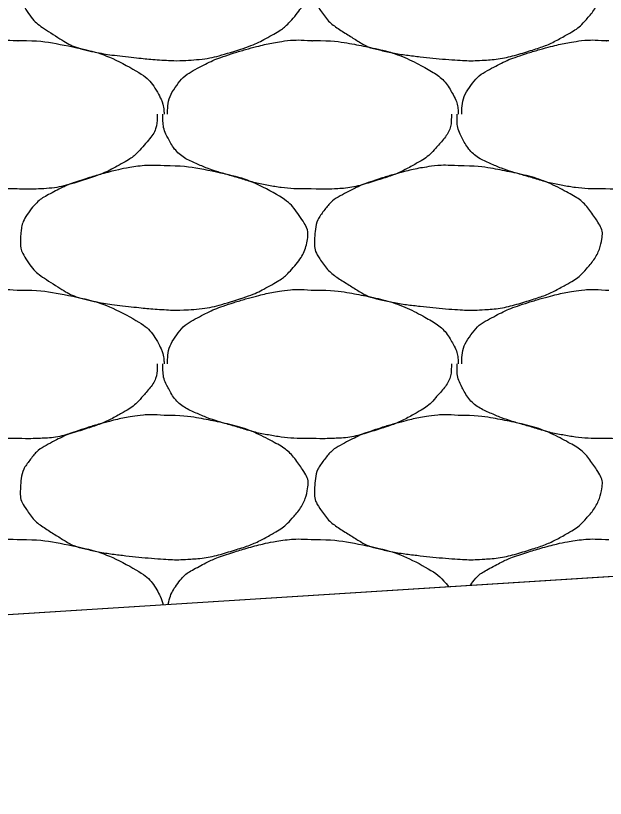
# Model space of a CAD drawing. Extents: x 1373719 to 1374161, y 379835 to 380167.
# Drawn here: x 1373940.057 to 1373940.981, y 379920.772 to 379921.997 of the extents above; entities that cross this region are included whole.
import ezdxf

# ---------------------------------------------------------------- set-up
doc = ezdxf.new("R2010")
doc.units = 0
doc.layers.add('Aggregate Base Course', color=7, linetype='Continuous')
doc.layers.add('SIGNATURE', color=7, linetype='Continuous')

msp = doc.modelspace()

# ---------------------------------------------------------------- linework, layer by layer
msp.add_line((1373935.4827, 379920.7716), (1373962.0249, 379922.4466))
at = {"layer": 'Aggregate Base Course'}
for points, degree in [([(1373940.2896, 379922.1523), (1373940.316, 379922.1526), (1373940.3424, 379922.1487), (1373940.401, 379922.1367), (1373940.4307, 379922.1269), (1373940.4806, 379922.1002), (1373940.4942, 379922.0857), (1373940.5131, 379922.0573), (1373940.5162, 379922.0475), (1373940.5116, 379922.022), (1373940.5028, 379922.0052), (1373940.481, 379921.9808), (1373940.4727, 379921.9745), (1373940.4443, 379921.9584), (1373940.4264, 379921.9497), (1373940.3811, 379921.9354), (1373940.3556, 379921.9289), (1373940.316, 379921.9264), (1373940.3028, 379921.9264), (1373940.2698, 379921.9286), (1373940.25, 379921.9305), (1373940.2084, 379921.9351), (1373940.1869, 379921.9385), (1373940.1478, 379921.9475), (1373940.1326, 379921.957), (1373940.0989, 379921.9781), (1373940.0844, 379921.989), (1373940.0653, 379922.0182), (1373940.064, 379922.0288), (1373940.0655, 379922.0535), (1373940.0685, 379922.0682), (1373940.0896, 379922.0961), (1373940.1012, 379922.1037), (1373940.1269, 379922.117), (1373940.1385, 379922.1228), (1373940.1689, 379922.1331), (1373940.1868, 379922.1385), (1373940.2164, 379922.1462), (1373940.2277, 379922.1487), (1373940.2559, 379922.1531), (1373940.2729, 379922.1537), (1373940.2896, 379922.1523)], 3), ([(1373940.7504, 379922.1523), (1373940.7768, 379922.1526), (1373940.8032, 379922.1487), (1373940.8296, 379922.1433), (1373940.8618, 379922.1367), (1373940.8915, 379922.1269), (1373940.9214, 379922.1109), (1373940.9414, 379922.1002), (1373940.955, 379922.0857), (1373940.9682, 379922.0659), (1373940.9739, 379922.0573), (1373940.977, 379922.0475), (1373940.9754, 379922.0389), (1373940.9724, 379922.022), (1373940.9636, 379922.0052), (1373940.9502, 379921.9903), (1373940.9418, 379921.9808), (1373940.9335, 379921.9745), (1373940.9232, 379921.9687), (1373940.9051, 379921.9584), (1373940.8872, 379921.9497), (1373940.8674, 379921.9435), (1373940.8419, 379921.9354), (1373940.8164, 379921.9289), (1373940.79, 379921.9273), (1373940.7768, 379921.9264), (1373940.7636, 379921.9264), (1373940.7504, 379921.9273), (1373940.7306, 379921.9286), (1373940.7108, 379921.9305), (1373940.691, 379921.9327), (1373940.6692, 379921.9351), (1373940.6477, 379921.9385), (1373940.6262, 379921.9435), (1373940.6086, 379921.9475), (1373940.5934, 379921.957), (1373940.5776, 379921.9669), (1373940.5597, 379921.9781), (1373940.5452, 379921.989), (1373940.5326, 379922.0083), (1373940.5261, 379922.0182), (1373940.5248, 379922.0288), (1373940.5254, 379922.0389), (1373940.5263, 379922.0535), (1373940.5293, 379922.0682), (1373940.5398, 379922.0821), (1373940.5504, 379922.0961), (1373940.562, 379922.1037), (1373940.5758, 379922.1109), (1373940.5877, 379922.117), (1373940.5993, 379922.1228), (1373940.6118, 379922.1271), (1373940.6297, 379922.1331), (1373940.6476, 379922.1385), (1373940.6658, 379922.1433), (1373940.6772, 379922.1462), (1373940.6885, 379922.1487), (1373940.7, 379922.1505), (1373940.7167, 379922.1531), (1373940.7337, 379922.1537), (1373940.7504, 379922.1523)], 3), ([(1373939.8342, 379921.8427), (1373939.8342, 379921.8433), (1373939.8342, 379921.8439), (1373939.8342, 379921.8445), (1373939.8346, 379921.8596), (1373939.8388, 379921.8742), (1373939.8486, 379921.8877), (1373939.8585, 379921.9013), (1373939.8708, 379921.9093), (1373939.8846, 379921.9165), (1373939.8965, 379921.9226), (1373939.9081, 379921.9284), (1373939.9206, 379921.9327), (1373939.9385, 379921.9387), (1373939.9564, 379921.9441), (1373939.9746, 379921.9489), (1373939.986, 379921.9518), (1373939.9973, 379921.9543), (1373940.0088, 379921.9561), (1373940.0255, 379921.9587), (1373940.0425, 379921.9593), (1373940.0592, 379921.9579)], 3), ([(1373940.0592, 379921.9579), (1373940.061, 379921.9578), (1373940.0628, 379921.958), (1373940.0646, 379921.9579)], 2), ([(1373940.0646, 379921.9579), (1373940.091, 379921.9582), (1373940.1174, 379921.9543), (1373940.176, 379921.9423), (1373940.2057, 379921.9325), (1373940.2556, 379921.9058), (1373940.2715, 379921.8919), (1373940.2871, 379921.8627), (1373940.2889, 379921.8538), (1373940.2897, 379921.8439), (1373940.2897, 379921.8433), (1373940.2896, 379921.8427)], 3), ([(1373940.295, 379921.8427), (1373940.295, 379921.8433), (1373940.295, 379921.8439), (1373940.295, 379921.8445), (1373940.2954, 379921.8596), (1373940.2996, 379921.8742), (1373940.3094, 379921.8877), (1373940.3193, 379921.9013), (1373940.3316, 379921.9093), (1373940.3454, 379921.9165), (1373940.3573, 379921.9226), (1373940.3689, 379921.9284), (1373940.3814, 379921.9327), (1373940.3993, 379921.9387), (1373940.4172, 379921.9441), (1373940.4354, 379921.9489), (1373940.4468, 379921.9518), (1373940.4581, 379921.9543), (1373940.4696, 379921.9561), (1373940.4863, 379921.9587), (1373940.5033, 379921.9593), (1373940.52, 379921.9579)], 3), ([(1373940.52, 379921.9579), (1373940.5218, 379921.9578), (1373940.5236, 379921.958), (1373940.5254, 379921.9579)], 2), ([(1373940.5254, 379921.9579), (1373940.5518, 379921.9582), (1373940.5782, 379921.9543), (1373940.6046, 379921.9489), (1373940.6368, 379921.9423), (1373940.6665, 379921.9325), (1373940.6964, 379921.9165), (1373940.7164, 379921.9058), (1373940.7323, 379921.8919), (1373940.7432, 379921.8715), (1373940.7479, 379921.8627), (1373940.7497, 379921.8538), (1373940.7504, 379921.8445), (1373940.7505, 379921.8439), (1373940.7505, 379921.8433), (1373940.7504, 379921.8427)], 3), ([(1373940.7558, 379921.8427), (1373940.7558, 379921.8433), (1373940.7558, 379921.8439), (1373940.7558, 379921.8445), (1373940.7562, 379921.8596), (1373940.7604, 379921.8742), (1373940.7702, 379921.8877), (1373940.7801, 379921.9013), (1373940.7924, 379921.9093), (1373940.8062, 379921.9165), (1373940.8181, 379921.9226), (1373940.8297, 379921.9284), (1373940.8422, 379921.9327), (1373940.8601, 379921.9387), (1373940.878, 379921.9441), (1373940.8962, 379921.9489), (1373940.9076, 379921.9518), (1373940.9189, 379921.9543), (1373940.9304, 379921.9561), (1373940.9471, 379921.9587), (1373940.9641, 379921.9593), (1373940.9808, 379921.9579)], 3), ([(1373940.9808, 379921.9579), (1373940.9826, 379921.9578), (1373940.9844, 379921.958), (1373940.9862, 379921.9579)], 2), ([(1373940.0592, 379921.7257), (1373940.0568, 379921.7257), (1373940.0544, 379921.7257), (1373940.052, 379921.7257), (1373940.0321, 379921.7257), (1373940.0123, 379921.7275), (1373939.9926, 379921.7311), (1373939.9716, 379921.7348), (1373939.9515, 379921.7413), (1373939.9311, 379921.7471), (1373939.9134, 379921.7522), (1373939.8963, 379921.7579), (1373939.8792, 379921.7653), (1373939.8602, 379921.7735), (1373939.8443, 379921.7873), (1373939.8342, 379921.8067), (1373939.829, 379921.8166), (1373939.827, 379921.8268), (1373939.827, 379921.8373), (1373939.827, 379921.8391), (1373939.827, 379921.8409), (1373939.827, 379921.8427)], 3), ([(1373940.2788, 379921.8427), (1373940.2789, 379921.8409), (1373940.2789, 379921.8391), (1373940.2782, 379921.819), (1373940.2666, 379921.8032), (1373940.2454, 379921.7795), (1373940.2369, 379921.7729), (1373940.2085, 379921.7568), (1373940.1906, 379921.7481), (1373940.1453, 379921.7338), (1373940.1198, 379921.7267), (1373940.082, 379921.7252), (1373940.0706, 379921.7252), (1373940.0592, 379921.7257)], 3), ([(1373940.52, 379921.7257), (1373940.5176, 379921.7257), (1373940.5152, 379921.7257), (1373940.5128, 379921.7257), (1373940.4929, 379921.7257), (1373940.4731, 379921.7275), (1373940.4534, 379921.7311), (1373940.4324, 379921.7348), (1373940.4123, 379921.7413), (1373940.3919, 379921.7471), (1373940.3742, 379921.7522), (1373940.3571, 379921.7579), (1373940.34, 379921.7653), (1373940.321, 379921.7735), (1373940.3051, 379921.7873), (1373940.295, 379921.8067), (1373940.2898, 379921.8166), (1373940.2878, 379921.8268), (1373940.2878, 379921.8373), (1373940.2878, 379921.8391), (1373940.2878, 379921.8409), (1373940.2878, 379921.8427)], 3), ([(1373940.7396, 379921.8427), (1373940.7397, 379921.8409), (1373940.7397, 379921.8391), (1373940.7396, 379921.8373), (1373940.739, 379921.819), (1373940.7274, 379921.8032), (1373940.7144, 379921.7887), (1373940.7062, 379921.7795), (1373940.6977, 379921.7729), (1373940.6874, 379921.7671), (1373940.6693, 379921.7568), (1373940.6514, 379921.7481), (1373940.6316, 379921.7419), (1373940.6061, 379921.7338), (1373940.5806, 379921.7267), (1373940.5542, 379921.7257), (1373940.5428, 379921.7252), (1373940.5314, 379921.7252), (1373940.52, 379921.7257)], 3), ([(1373940.9808, 379921.7257), (1373940.9784, 379921.7257), (1373940.976, 379921.7257), (1373940.9736, 379921.7257), (1373940.9537, 379921.7257), (1373940.9339, 379921.7275), (1373940.9142, 379921.7311), (1373940.8932, 379921.7348), (1373940.8731, 379921.7413), (1373940.8527, 379921.7471), (1373940.835, 379921.7522), (1373940.8179, 379921.7579), (1373940.8008, 379921.7653), (1373940.7818, 379921.7735), (1373940.7659, 379921.7873), (1373940.7558, 379921.8067), (1373940.7506, 379921.8166), (1373940.7486, 379921.8268), (1373940.7486, 379921.8373), (1373940.7486, 379921.8391), (1373940.7486, 379921.8409), (1373940.7486, 379921.8427)], 3), ([(1373941.2004, 379921.8427), (1373941.2005, 379921.8409), (1373941.2005, 379921.8391), (1373941.2004, 379921.8373), (1373941.1998, 379921.819), (1373941.1882, 379921.8032), (1373941.1752, 379921.7887), (1373941.167, 379921.7795), (1373941.1585, 379921.7729), (1373941.1482, 379921.7671), (1373941.1301, 379921.7568), (1373941.1122, 379921.7481), (1373941.0924, 379921.7419), (1373941.0669, 379921.7338), (1373941.0414, 379921.7267), (1373941.015, 379921.7257), (1373941.0036, 379921.7252), (1373940.9922, 379921.7252), (1373940.9808, 379921.7257)], 3), ([(1373940.2896, 379921.7617), (1373940.316, 379921.762), (1373940.3424, 379921.7581), (1373940.401, 379921.7461), (1373940.4307, 379921.7363), (1373940.4806, 379921.7096), (1373940.4942, 379921.6951), (1373940.5131, 379921.6667), (1373940.5162, 379921.6569), (1373940.5116, 379921.6314), (1373940.5028, 379921.6146), (1373940.481, 379921.5902), (1373940.4727, 379921.5839), (1373940.4443, 379921.5678), (1373940.4264, 379921.5591), (1373940.3811, 379921.5448), (1373940.3556, 379921.5383), (1373940.316, 379921.5358), (1373940.3028, 379921.5358), (1373940.2698, 379921.538), (1373940.25, 379921.5399), (1373940.2084, 379921.5445), (1373940.1869, 379921.5479), (1373940.1478, 379921.5569), (1373940.1326, 379921.5664), (1373940.0989, 379921.5875), (1373940.0844, 379921.5984), (1373940.0653, 379921.6276), (1373940.064, 379921.6382), (1373940.0655, 379921.6629), (1373940.0685, 379921.6776), (1373940.0896, 379921.7055), (1373940.1012, 379921.7131), (1373940.1269, 379921.7264), (1373940.1385, 379921.7322), (1373940.1689, 379921.7425), (1373940.1868, 379921.7479), (1373940.2164, 379921.7556), (1373940.2277, 379921.7581), (1373940.2559, 379921.7625), (1373940.2729, 379921.7631), (1373940.2896, 379921.7617)], 3), ([(1373940.7504, 379921.7617), (1373940.7768, 379921.762), (1373940.8032, 379921.7581), (1373940.8296, 379921.7527), (1373940.8618, 379921.7461), (1373940.8915, 379921.7363), (1373940.9214, 379921.7203), (1373940.9414, 379921.7096), (1373940.955, 379921.6951), (1373940.9682, 379921.6753), (1373940.9739, 379921.6667), (1373940.977, 379921.6569), (1373940.9754, 379921.6483), (1373940.9724, 379921.6314), (1373940.9636, 379921.6146), (1373940.9502, 379921.5997), (1373940.9418, 379921.5902), (1373940.9335, 379921.5839), (1373940.9232, 379921.5781), (1373940.9051, 379921.5678), (1373940.8872, 379921.5591), (1373940.8674, 379921.5529), (1373940.8419, 379921.5448), (1373940.8164, 379921.5383), (1373940.79, 379921.5367), (1373940.7768, 379921.5358), (1373940.7636, 379921.5358), (1373940.7504, 379921.5367), (1373940.7306, 379921.538), (1373940.7108, 379921.5399), (1373940.691, 379921.5421), (1373940.6692, 379921.5445), (1373940.6477, 379921.5479), (1373940.6262, 379921.5529), (1373940.6086, 379921.5569), (1373940.5934, 379921.5664), (1373940.5776, 379921.5763), (1373940.5597, 379921.5875), (1373940.5452, 379921.5984), (1373940.5326, 379921.6177), (1373940.5261, 379921.6276), (1373940.5248, 379921.6382), (1373940.5254, 379921.6483), (1373940.5263, 379921.6629), (1373940.5293, 379921.6776), (1373940.5398, 379921.6915), (1373940.5504, 379921.7055), (1373940.562, 379921.7131), (1373940.5758, 379921.7203), (1373940.5877, 379921.7264), (1373940.5993, 379921.7322), (1373940.6118, 379921.7365), (1373940.6297, 379921.7425), (1373940.6476, 379921.7479), (1373940.6658, 379921.7527), (1373940.6772, 379921.7556), (1373940.6885, 379921.7581), (1373940.7, 379921.7599), (1373940.7167, 379921.7625), (1373940.7337, 379921.7631), (1373940.7504, 379921.7617)], 3), ([(1373939.8342, 379921.4521), (1373939.8342, 379921.4527), (1373939.8342, 379921.4533), (1373939.8342, 379921.4539), (1373939.8346, 379921.469), (1373939.8388, 379921.4836), (1373939.8486, 379921.4971), (1373939.8585, 379921.5107), (1373939.8708, 379921.5187), (1373939.8846, 379921.5259), (1373939.8965, 379921.532), (1373939.9081, 379921.5378), (1373939.9206, 379921.5421), (1373939.9385, 379921.5481), (1373939.9564, 379921.5535), (1373939.9746, 379921.5583), (1373939.986, 379921.5612), (1373939.9973, 379921.5637), (1373940.0088, 379921.5655), (1373940.0255, 379921.5681), (1373940.0425, 379921.5687), (1373940.0592, 379921.5673)], 3), ([(1373940.0592, 379921.5673), (1373940.061, 379921.5672), (1373940.0628, 379921.5674), (1373940.0646, 379921.5673)], 2), ([(1373940.0646, 379921.5673), (1373940.091, 379921.5676), (1373940.1174, 379921.5637), (1373940.176, 379921.5517), (1373940.2057, 379921.5419), (1373940.2556, 379921.5152), (1373940.2715, 379921.5013), (1373940.2871, 379921.4721), (1373940.2889, 379921.4632), (1373940.2897, 379921.4533), (1373940.2897, 379921.4527), (1373940.2896, 379921.4521)], 3), ([(1373940.295, 379921.4521), (1373940.295, 379921.4527), (1373940.295, 379921.4533), (1373940.295, 379921.4539), (1373940.2954, 379921.469), (1373940.2996, 379921.4836), (1373940.3094, 379921.4971), (1373940.3193, 379921.5107), (1373940.3316, 379921.5187), (1373940.3454, 379921.5259), (1373940.3573, 379921.532), (1373940.3689, 379921.5378), (1373940.3814, 379921.5421), (1373940.3993, 379921.5481), (1373940.4172, 379921.5535), (1373940.4354, 379921.5583), (1373940.4468, 379921.5612), (1373940.4581, 379921.5637), (1373940.4696, 379921.5655), (1373940.4863, 379921.5681), (1373940.5033, 379921.5687), (1373940.52, 379921.5673)], 3), ([(1373940.52, 379921.5673), (1373940.5218, 379921.5672), (1373940.5236, 379921.5674), (1373940.5254, 379921.5673)], 2), ([(1373940.5254, 379921.5673), (1373940.5518, 379921.5676), (1373940.5782, 379921.5637), (1373940.6046, 379921.5583), (1373940.6368, 379921.5517), (1373940.6665, 379921.5419), (1373940.6964, 379921.5259), (1373940.7164, 379921.5152), (1373940.7323, 379921.5013), (1373940.7432, 379921.4809), (1373940.7479, 379921.4721), (1373940.7497, 379921.4632), (1373940.7504, 379921.4539), (1373940.7505, 379921.4533), (1373940.7505, 379921.4527), (1373940.7504, 379921.4521)], 3), ([(1373940.7558, 379921.4521), (1373940.7558, 379921.4527), (1373940.7558, 379921.4533), (1373940.7558, 379921.4539), (1373940.7562, 379921.469), (1373940.7604, 379921.4836), (1373940.7702, 379921.4971), (1373940.7801, 379921.5107), (1373940.7924, 379921.5187), (1373940.8062, 379921.5259), (1373940.8181, 379921.532), (1373940.8297, 379921.5378), (1373940.8422, 379921.5421), (1373940.8601, 379921.5481), (1373940.878, 379921.5535), (1373940.8962, 379921.5583), (1373940.9076, 379921.5612), (1373940.9189, 379921.5637), (1373940.9304, 379921.5655), (1373940.9471, 379921.5681), (1373940.9641, 379921.5687), (1373940.9808, 379921.5673)], 3), ([(1373940.9808, 379921.5673), (1373940.9826, 379921.5672), (1373940.9844, 379921.5674), (1373940.9862, 379921.5673)], 2), ([(1373940.0592, 379921.3351), (1373940.0568, 379921.3351), (1373940.0544, 379921.3351), (1373940.0321, 379921.3351), (1373940.0123, 379921.3369), (1373939.9716, 379921.3442), (1373939.9515, 379921.3507), (1373939.9134, 379921.3616), (1373939.8963, 379921.3673), (1373939.8602, 379921.3829), (1373939.8443, 379921.3967), (1373939.829, 379921.426), (1373939.827, 379921.4362), (1373939.827, 379921.4485), (1373939.827, 379921.4503), (1373939.827, 379921.4521)], 3), ([(1373940.2788, 379921.4521), (1373940.2789, 379921.4503), (1373940.2789, 379921.4485), (1373940.2788, 379921.4467), (1373940.2782, 379921.4284), (1373940.2666, 379921.4126), (1373940.2536, 379921.3981), (1373940.2454, 379921.3889), (1373940.2369, 379921.3823), (1373940.2266, 379921.3765), (1373940.2085, 379921.3662), (1373940.1906, 379921.3575), (1373940.1708, 379921.3513), (1373940.1453, 379921.3432), (1373940.1198, 379921.3361), (1373940.0934, 379921.3351), (1373940.082, 379921.3346), (1373940.0706, 379921.3346), (1373940.0592, 379921.3351)], 3), ([(1373940.52, 379921.3351), (1373940.5176, 379921.3351), (1373940.5152, 379921.3351), (1373940.5128, 379921.3351), (1373940.4929, 379921.3351), (1373940.4731, 379921.3369), (1373940.4534, 379921.3405), (1373940.4324, 379921.3442), (1373940.4123, 379921.3507), (1373940.3919, 379921.3565), (1373940.3742, 379921.3616), (1373940.3571, 379921.3673), (1373940.34, 379921.3747), (1373940.321, 379921.3829), (1373940.3051, 379921.3967), (1373940.295, 379921.4161), (1373940.2898, 379921.426), (1373940.2878, 379921.4362), (1373940.2878, 379921.4467), (1373940.2878, 379921.4485), (1373940.2878, 379921.4503), (1373940.2878, 379921.4521)], 3), ([(1373940.7396, 379921.4521), (1373940.7397, 379921.4503), (1373940.7397, 379921.4485), (1373940.7396, 379921.4467), (1373940.739, 379921.4284), (1373940.7274, 379921.4126), (1373940.7144, 379921.3981), (1373940.7062, 379921.3889), (1373940.6977, 379921.3823), (1373940.6874, 379921.3765), (1373940.6693, 379921.3662), (1373940.6514, 379921.3575), (1373940.6316, 379921.3513), (1373940.6061, 379921.3432), (1373940.5806, 379921.3361), (1373940.5542, 379921.3351), (1373940.5428, 379921.3346), (1373940.5314, 379921.3346), (1373940.52, 379921.3351)], 3), ([(1373940.9808, 379921.3351), (1373940.9784, 379921.3351), (1373940.976, 379921.3351), (1373940.9736, 379921.3351), (1373940.9537, 379921.3351), (1373940.9339, 379921.3369), (1373940.9142, 379921.3405), (1373940.8932, 379921.3442), (1373940.8731, 379921.3507), (1373940.8527, 379921.3565), (1373940.835, 379921.3616), (1373940.8179, 379921.3673), (1373940.8008, 379921.3747), (1373940.7818, 379921.3829), (1373940.7659, 379921.3967), (1373940.7558, 379921.4161), (1373940.7506, 379921.426), (1373940.7486, 379921.4362), (1373940.7486, 379921.4467), (1373940.7486, 379921.4485), (1373940.7486, 379921.4503), (1373940.7486, 379921.4521)], 3), ([(1373941.2004, 379921.4521), (1373941.2005, 379921.4503), (1373941.2005, 379921.4485), (1373941.1998, 379921.4284), (1373941.1882, 379921.4126), (1373941.167, 379921.3889), (1373941.1585, 379921.3823), (1373941.1301, 379921.3662), (1373941.1122, 379921.3575), (1373941.0669, 379921.3432), (1373941.0414, 379921.3361), (1373941.0036, 379921.3346), (1373940.9922, 379921.3346), (1373940.9808, 379921.3351)], 3), ([(1373940.2896, 379921.3711), (1373940.316, 379921.3714), (1373940.3424, 379921.3675), (1373940.3688, 379921.3621), (1373940.401, 379921.3555), (1373940.4307, 379921.3457), (1373940.4606, 379921.3297), (1373940.4806, 379921.319), (1373940.4942, 379921.3045), (1373940.5074, 379921.2847), (1373940.5131, 379921.2761), (1373940.5162, 379921.2663), (1373940.5146, 379921.2577), (1373940.5116, 379921.2408), (1373940.5028, 379921.224), (1373940.4894, 379921.2091), (1373940.481, 379921.1996), (1373940.4727, 379921.1933), (1373940.4624, 379921.1875), (1373940.4443, 379921.1772), (1373940.4264, 379921.1685), (1373940.4066, 379921.1623), (1373940.3811, 379921.1542), (1373940.3556, 379921.1477), (1373940.3292, 379921.1461), (1373940.316, 379921.1452), (1373940.3028, 379921.1452), (1373940.2896, 379921.1461), (1373940.2698, 379921.1474), (1373940.25, 379921.1493), (1373940.2302, 379921.1515), (1373940.2084, 379921.1539), (1373940.1869, 379921.1573), (1373940.1654, 379921.1623), (1373940.1478, 379921.1663), (1373940.1326, 379921.1758), (1373940.1168, 379921.1857), (1373940.0989, 379921.1969), (1373940.0844, 379921.2078), (1373940.0718, 379921.2271), (1373940.0653, 379921.237), (1373940.064, 379921.2476), (1373940.0646, 379921.2577), (1373940.0655, 379921.2723), (1373940.0685, 379921.287), (1373940.079, 379921.3009), (1373940.0896, 379921.3149), (1373940.1012, 379921.3225), (1373940.115, 379921.3297), (1373940.1269, 379921.3358), (1373940.1385, 379921.3416), (1373940.151, 379921.3459), (1373940.1689, 379921.3519), (1373940.1868, 379921.3573), (1373940.205, 379921.3621), (1373940.2164, 379921.365), (1373940.2277, 379921.3675), (1373940.2392, 379921.3693), (1373940.2559, 379921.3719), (1373940.2729, 379921.3725), (1373940.2896, 379921.3711)], 3), ([(1373940.7504, 379921.3711), (1373940.7768, 379921.3714), (1373940.8032, 379921.3675), (1373940.8296, 379921.3621), (1373940.8618, 379921.3555), (1373940.8915, 379921.3457), (1373940.9214, 379921.3297), (1373940.9414, 379921.319), (1373940.955, 379921.3045), (1373940.9682, 379921.2847), (1373940.9739, 379921.2761), (1373940.977, 379921.2663), (1373940.9754, 379921.2577), (1373940.9724, 379921.2408), (1373940.9636, 379921.224), (1373940.9502, 379921.2091), (1373940.9418, 379921.1996), (1373940.9335, 379921.1933), (1373940.9232, 379921.1875), (1373940.9051, 379921.1772), (1373940.8872, 379921.1685), (1373940.8674, 379921.1623), (1373940.8419, 379921.1542), (1373940.8164, 379921.1477), (1373940.79, 379921.1461), (1373940.7768, 379921.1452), (1373940.7636, 379921.1452), (1373940.7504, 379921.1461), (1373940.7306, 379921.1474), (1373940.7108, 379921.1493), (1373940.691, 379921.1515), (1373940.6692, 379921.1539), (1373940.6477, 379921.1573), (1373940.6262, 379921.1623), (1373940.6086, 379921.1663), (1373940.5934, 379921.1758), (1373940.5776, 379921.1857), (1373940.5597, 379921.1969), (1373940.5452, 379921.2078), (1373940.5326, 379921.2271), (1373940.5261, 379921.237), (1373940.5248, 379921.2476), (1373940.5254, 379921.2577), (1373940.5263, 379921.2723), (1373940.5293, 379921.287), (1373940.5398, 379921.3009), (1373940.5504, 379921.3149), (1373940.562, 379921.3225), (1373940.5758, 379921.3297), (1373940.5877, 379921.3358), (1373940.5993, 379921.3416), (1373940.6118, 379921.3459), (1373940.6297, 379921.3519), (1373940.6476, 379921.3573), (1373940.6658, 379921.3621), (1373940.6772, 379921.365), (1373940.6885, 379921.3675), (1373940.7, 379921.3693), (1373940.7167, 379921.3719), (1373940.7337, 379921.3725), (1373940.7504, 379921.3711)], 3), ([(1373939.8342, 379921.0615), (1373939.8342, 379921.0621), (1373939.8342, 379921.0627), (1373939.8346, 379921.0784), (1373939.8388, 379921.093), (1373939.8585, 379921.1201), (1373939.8708, 379921.1281), (1373939.8965, 379921.1414), (1373939.9081, 379921.1472), (1373939.9385, 379921.1575), (1373939.9564, 379921.1629), (1373939.986, 379921.1706), (1373939.9973, 379921.1731), (1373940.0255, 379921.1775), (1373940.0425, 379921.1781), (1373940.0592, 379921.1767)], 3), ([(1373940.0592, 379921.1767), (1373940.061, 379921.1766), (1373940.0628, 379921.1768), (1373940.0646, 379921.1767)], 2), ([(1373940.0646, 379921.1767), (1373940.091, 379921.177), (1373940.1174, 379921.1731), (1373940.176, 379921.1611), (1373940.2057, 379921.1513), (1373940.2556, 379921.1246), (1373940.2715, 379921.1107), (1373940.2852, 379921.0852), (1373940.2869, 379921.0801), (1373940.288, 379921.0748)], 3), ([(1373940.2962, 379921.0754), (1373940.2981, 379921.0862), (1373940.3023, 379921.0966), (1373940.3193, 379921.1201), (1373940.3316, 379921.1281), (1373940.3573, 379921.1414), (1373940.3689, 379921.1472), (1373940.3993, 379921.1575), (1373940.4172, 379921.1629), (1373940.4468, 379921.1706), (1373940.4581, 379921.1731), (1373940.4863, 379921.1775), (1373940.5033, 379921.1781), (1373940.52, 379921.1767)], 3), ([(1373940.52, 379921.1767), (1373940.5218, 379921.1766), (1373940.5236, 379921.1768), (1373940.5254, 379921.1767)], 2), ([(1373940.5254, 379921.1767), (1373940.5518, 379921.177), (1373940.5782, 379921.1731), (1373940.6368, 379921.1611), (1373940.6665, 379921.1513), (1373940.7119, 379921.127), (1373940.7249, 379921.1167), (1373940.7351, 379921.1031)], 3), ([(1373940.7693, 379921.1052), (1373940.7696, 379921.1056), (1373940.7699, 379921.106), (1373940.7801, 379921.1201), (1373940.7924, 379921.1281), (1373940.8181, 379921.1414), (1373940.8297, 379921.1472), (1373940.8601, 379921.1575), (1373940.878, 379921.1629), (1373940.9076, 379921.1706), (1373940.9189, 379921.1731), (1373940.9471, 379921.1775), (1373940.9641, 379921.1781), (1373940.9808, 379921.1767)], 3), ([(1373940.9808, 379921.1767), (1373940.9826, 379921.1766), (1373940.9844, 379921.1768), (1373940.9862, 379921.1767)], 2)]:
    msp.add_open_spline(points, degree=degree, dxfattribs=at)
at = {"layer": 'SIGNATURE'}
msp.add_lwpolyline([(1373943.4158, 379922.805), (1373942.5249, 379922.7487), (1373942.9199, 379923.1439), (1373942.5249, 379923.119), (1373940.3601, 379922.3973), (1373935.4827, 379920.7716), (1373944.0852, 379921.3145), (1373943.4158, 379922.805)], dxfattribs=at)

doc.saveas('drawing.dxf')
